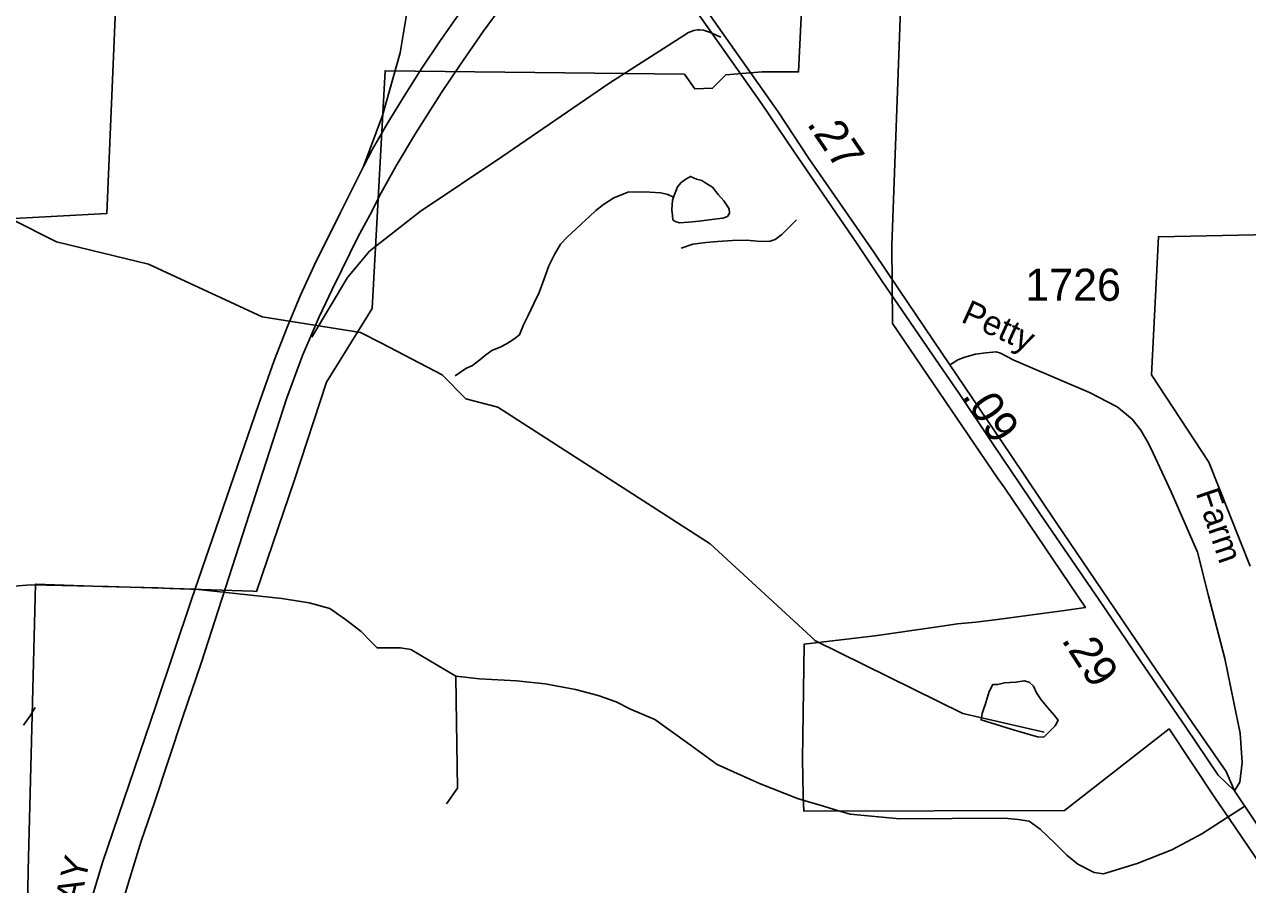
# Model space of a CAD drawing. Extents: x 2001466 to 2224147, y 644118 to 847247.
# Drawn here: x 2031371 to 2036127, y 756930 to 760275 of the extents above; entities that cross this region are included whole.
import ezdxf

# ---------------------------------------------------------------- set-up
doc = ezdxf.new("R2010")
doc.units = 0
for name, color, linetype in [('Exist Boundary Political City Limit New', 7, 'Continuous'), ('Exist Hydrographic Creek Single Shore', 7, 'Continuous'), ('Exist Hydrographic Misc Water Feature', 7, 'Continuous'), ('Exist Road Non-System Type 51', 7, 'Continuous'), ('Exist Road Primary NC Service Mileage Hundredths English Label', 7, 'Continuous'), ('Exist Road Primary NC UnDivided 4 Lane Attributed', 7, 'Continuous'), ('Exist Road Secondary Type 41 Attributed', 7, 'Continuous'), ('Exist Road Secondary Type 51 Attributed', 7, 'Continuous'), ('Exist Road Secondary Type 51 Label', 7, 'Continuous'), ('Exist Road Secondary Type 51 Number Label', 7, 'Continuous'), ('Map Preparation Boundary City Limit Buffer Line', 7, 'Continuous'), ('Prop Road Primary Interstate Projected', 7, 'Continuous'), ('Prop Road Primary Interstate Projected Label', 7, 'Continuous')]:
    doc.layers.add(name, color=color, linetype=linetype)

msp = doc.modelspace()

# ---------------------------------------------------------------- linework, layer by layer
at = {"layer": 'Exist Boundary Political City Limit New'}
for points in [[(2030960.6, 761027.4), (2031579.4, 760999.1), (2031773.2, 760989), (2031731.2, 760488.9), (2031691.2, 759539.8), (2031016.2, 759502.8)], [(2031380.8, 756765.9), (2031385.4, 756984.9), (2031399.2, 757538.2), (2031413.1, 758098.2), (2031674, 758088.5), (2031890.1, 758083.4), (2031935.6, 758081.8), (2032258.6, 758070.3), (2032272.9, 758069.9), (2032419.5, 758499.6), (2032545.5, 758883.5), (2032722.9, 759169.6), (2032773.1, 760094.6), (2033937.1, 760081.6), (2033977.5, 760023.9), (2034046.8, 760026.8), (2034098.8, 760078.7), (2034240.1, 760090.2), (2034381.4, 760090.2), (2034393.6, 760356.3)], [(2034778.4, 760368.3), (2034744.5, 759416.3), (2034747.2, 759111.4), (2035156.4, 758509.5), (2035182.9, 758471.5), (2035497.2, 758007.8), (2035406.2, 757994.8), (2035270.5, 757976), (2035155, 757961.1), (2035071.2, 757950.6), (2035000, 757943.4), (2034913.1, 757930.4), (2034678.1, 757896.8), (2034402.5, 757864.2), (2034396.1, 757416.9), (2034398.8, 757276.1), (2034401.2, 757215.6), (2035415.2, 757217.4), (2035822, 757535.2), (2036001.8, 757266.4), (2036058.8, 757182.3), (2036220.4, 756943.9)], [(2036137.2, 758167.9), (2035976.4, 758572.7), (2035754, 758912.7), (2035780.8, 759448.9), (2036588.6, 759465.4)]]:
    msp.add_lwpolyline(points, dxfattribs=at)
at = {"layer": 'Exist Hydrographic Creek Single Shore'}
for points in [[(2032759.2, 759034.9), (2032678.2, 759076.8), (2032295.2, 759137.2), (2031853.3, 759343), (2031495.3, 759429.1), (2031320.2, 759518), (2031253.1, 759660.5), (2031103.2, 759745.5), (2030945.1, 759794.7), (2030728.2, 759743.4), (2030362.2, 759593.3), (2030187.3, 759485.4), (2030095.2, 759500.4), (2029903.3, 759684.8), (2029778.2, 759710.3)], [(2034428.9, 757894.1), (2034037.1, 758255), (2033212.2, 758787), (2033087.3, 758819.1), (2032995.2, 758912.8), (2032759.2, 759034.9)], [(2035337.1, 757522.9), (2035020.1, 757595.1), (2034445.2, 757879.1), (2034428.9, 757894.1)]]:
    msp.add_lwpolyline(points, dxfattribs=at)
at = {"layer": 'Exist Hydrographic Misc Water Feature'}
for points in [[(2033895.4, 759603.1), (2033891.1, 759591.8), (2033888.9, 759554.1), (2033890.7, 759531.9), (2033892.7, 759515.4), (2033901, 759507.9), (2033918.8, 759503.4), (2033952.6, 759506), (2033994.9, 759509.2), (2034024.8, 759513.6), (2034052.9, 759517.1), (2034086.7, 759521.3), (2034104.8, 759527.5), (2034113, 759541.3), (2034110.9, 759557.7), (2034091, 759589.3), (2034068.9, 759613.5), (2034046.9, 759641.9), (2034021.1, 759657.2), (2034005.1, 759667.3), (2033985, 759673.5), (2033961, 759683.8), (2033943.4, 759673.5), (2033925.1, 759659.9), (2033911, 759643.8), (2033895.4, 759603.1)], [(2033045.5, 758908.5), (2033087.5, 758936.4), (2033113.6, 758949), (2033141.6, 758970.6), (2033165.6, 758990.5), (2033187.8, 759006.5), (2033223.7, 759020.5), (2033245.6, 759032.4), (2033273.9, 759050.7), (2033295.6, 759068.3), (2033312, 759106.5), (2033328, 759140.6), (2033352, 759190.2), (2033372.1, 759232.4), (2033392.4, 759286.1), (2033410.3, 759336.6), (2033432.6, 759380.5), (2033454.8, 759420.2), (2033482.6, 759448.4), (2033514.6, 759478.1), (2033538.8, 759500.5), (2033567.1, 759526.2), (2033593, 759551.9), (2033623.3, 759574.2), (2033663.1, 759600.5), (2033693, 759612.2), (2033717, 759622.4), (2033759.3, 759624), (2033803.1, 759622.3), (2033845.2, 759619.7), (2033873.3, 759613.4), (2033895.4, 759603.1)], [(2035101.7, 757614.7), (2035095.4, 757595.2), (2035091.3, 757569.8), (2035207.7, 757534.6), (2035261.7, 757518.8), (2035309.9, 757504.6), (2035335.7, 757503.4), (2035349.8, 757516.9), (2035379.6, 757547.5), (2035391.3, 757569.5), (2035377.3, 757587.8), (2035351.1, 757617), (2035324.8, 757648.7), (2035306.8, 757675.3), (2035294.5, 757701), (2035278.5, 757717), (2035258.2, 757722.2), (2035226.4, 757716.4), (2035182.3, 757713.9), (2035156.5, 757707.9), (2035136.4, 757707.5), (2035122.7, 757680), (2035107.1, 757629.4), (2035101.7, 757614.7)], [(2031367.1, 757549.1), (2031393, 757585.6), (2031412.6, 757618)]]:
    msp.add_lwpolyline(points, dxfattribs=at)
at = {"layer": 'Exist Road Non-System Type 51'}
msp.add_line((2034406.6, 757255.8), (2034478.9, 757234.2), dxfattribs=at)
for points in [[(2033924.4, 759404.9), (2033970.4, 759420.8), (2034020.5, 759426.8), (2034066.4, 759430.6), (2034124.5, 759434.4), (2034180.5, 759436.3), (2034220.4, 759432.1), (2034250.4, 759430.1), (2034270.4, 759432.1), (2034290.4, 759437.9), (2034316.6, 759457.9), (2034373.1, 759514.9)], [(2030994.1, 758085.1), (2031059.9, 758086.8), (2031245.2, 758084), (2031396.9, 758095.2), (2031456.7, 758094.1)], [(2031456.7, 758094.1), (2031697.3, 758089.6), (2032034.3, 758078.4), (2032371.3, 758041.9), (2032478.1, 758025), (2032558.2, 758003.5), (2032619.5, 757960.6), (2032680.8, 757914.6), (2032717.6, 757874.7), (2032742.1, 757850.2), (2032832.7, 757851.1), (2032873.8, 757844.1), (2033048.5, 757739.8)], [(2033048.5, 757739.8), (2033049.8, 757646), (2033054.7, 757304.5), (2033011.7, 757243.2)], [(2033048.5, 757739.8), (2033140.8, 757730.1), (2033284.1, 757721.6), (2033396.4, 757710.4), (2033514.3, 757687.9), (2033601.4, 757665.5), (2033671.6, 757640.2), (2033727.8, 757612.1), (2033822.3, 757571.2), (2033951, 757479.3), (2034064.4, 757396.5), (2034229.9, 757322.9), (2034377, 757264.7), (2034406.6, 757255.8)], [(2034478.9, 757234.2), (2034536.7, 757217), (2034582.3, 757203.3), (2034775.3, 757185.2), (2035182.5, 757188), (2035235, 757183.4), (2035277.9, 757175.8), (2035320.8, 757145.1), (2035377.5, 757091.4), (2035424.2, 757043.9), (2035467.1, 757008.7), (2035531.5, 756976.5), (2035567.2, 756971.7), (2035697.6, 757011.5), (2035832.6, 757065.5), (2035950.1, 757127.5), (2036117, 757234.2)]]:
    msp.add_lwpolyline(points, dxfattribs=at)
at = {"layer": 'Exist Road Primary NC UnDivided 4 Lane Attributed'}
for points in [[(2034942.9, 758932.2), (2034704.7, 759277.7), (2034609.3, 759421.9), (2034361.3, 759783.4), (2034236.8, 759967.9), (2033770.1, 760630.4), (2033633.2, 760836.1)], [(2034969, 758950.6), (2034771.9, 759242.2), (2034673.9, 759389.3), (2034421, 759753.3), (2034301.4, 759935.3), (2033834.7, 760597.8), (2033657.2, 760864.3)], [(2036077.1, 757294.2), (2036013.5, 757355.7), (2035887.1, 757541.3), (2035711.8, 757797.3), (2035548.8, 758038.3), (2035322.2, 758369), (2035133.9, 758647.8), (2035003.2, 758843.1), (2034942.9, 758932.2)], [(2036077.1, 757294.2), (2036044.9, 757369.4), (2035911.8, 757560.1), (2035773.5, 757762.9), (2035613.1, 758000), (2035382.6, 758337.8), (2035207.9, 758599), (2035056.6, 758822.5), (2034969, 758950.6)], [(2036365.4, 756866.7), (2036224, 757073.6), (2036077.1, 757294.2)]]:
    msp.add_lwpolyline(points, dxfattribs=at)
at = {"layer": 'Exist Road Secondary Type 41 Attributed'}
for points in [[(2035741.8, 758644.8), (2035712.4, 758696.5), (2035678.9, 758739.9), (2035620.6, 758787.9), (2035513.1, 758843.5), (2035397.1, 758892.6), (2035254.7, 758953.6)], [(2036077.1, 757294.2), (2036097.6, 757327.7), (2036107.1, 757404.3), (2036098.9, 757519.1), (2036074.3, 757638.1), (2036038.8, 757809), (2035975.9, 758052.3), (2035932.2, 758221.9), (2035829.9, 758457.3), (2035760, 758607), (2035741.8, 758644.8)]]:
    msp.add_lwpolyline(points, dxfattribs=at)
at = {"layer": 'Exist Road Secondary Type 51 Attributed'}
msp.add_lwpolyline([(2035254.7, 758953.6), (2035218.9, 758968.8), (2035166.4, 758996.9), (2035150.2, 759001), (2035110.1, 758998.1), (2035069.6, 758992.1), (2035027.3, 758980.9), (2035000.1, 758969.9), (2034978.3, 758956.7), (2034969, 758950.6)], dxfattribs=at)
at = {"layer": 'Map Preparation Boundary City Limit Buffer Line'}
for points in [[(2030960.6, 761027.4), (2031579.4, 760999.1), (2031773.2, 760989), (2031731.2, 760488.9), (2031691.2, 759539.8), (2031016.2, 759502.8)], [(2031380.8, 756765.9), (2031385.4, 756984.9), (2031399.2, 757538.2), (2031413.1, 758098.2), (2031674, 758088.5), (2031890.1, 758083.4), (2031935.6, 758081.8), (2032258.6, 758070.3), (2032272.9, 758069.9), (2032419.5, 758499.6), (2032545.5, 758883.5), (2032722.9, 759169.6), (2032773.1, 760094.6), (2033937.1, 760081.6), (2033977.5, 760023.9), (2034046.8, 760026.8), (2034098.8, 760078.7), (2034240.1, 760090.2), (2034381.4, 760090.2), (2034393.6, 760356.3)], [(2034778.4, 760368.3), (2034744.5, 759416.3), (2034747.2, 759111.4), (2035156.4, 758509.5), (2035182.9, 758471.5), (2035497.2, 758007.8), (2035406.2, 757994.8), (2035270.5, 757976), (2035155, 757961.1), (2035071.2, 757950.6), (2035000, 757943.4), (2034913.1, 757930.4), (2034678.1, 757896.8), (2034402.5, 757864.2), (2034396.1, 757416.9), (2034398.8, 757276.1), (2034401.2, 757215.6), (2035415.2, 757217.4), (2035822, 757535.2), (2036001.8, 757266.4), (2036058.8, 757182.3), (2036220.4, 756943.9)], [(2036137.2, 758167.9), (2035976.4, 758572.7), (2035754, 758912.7), (2035780.8, 759448.9), (2036588.6, 759465.4)]]:
    msp.add_lwpolyline(points, dxfattribs=at)
at = {"layer": 'Prop Road Primary Interstate Projected'}
for points in [[(2032689.8, 759722), (2032762.6, 759921.2), (2032832.3, 760164.7), (2032857.6, 760319.7), (2032864.9, 760538.2), (2032866.7, 760589.4)], [(2031709.9, 756721.6), (2031775.6, 756938.4), (2031824.4, 757098.7), (2031876.5, 757249.3), (2031986.2, 757582), (2032058.3, 757790.3), (2032099.6, 757919), (2032389.9, 758818.3), (2032451.6, 758988), (2032516.3, 759138.2), (2032567.6, 759244.3), (2032605, 759319.9), (2032667.4, 759448.2), (2032714.5, 759533.4), (2032757.5, 759620.1), (2032816.7, 759725.5), (2032891.6, 759850.3), (2032992.8, 760010.5), (2033062.1, 760113.9), (2033155, 760247.7), (2033307.1, 760456.4)], [(2033192.3, 760489.8), (2033129.8, 760408.2), (2033048.9, 760297.6), (2032985, 760206.6), (2032913, 760101.2), (2032847.5, 759995.7), (2032785.1, 759895.1), (2032724.4, 759789.6), (2032689.8, 759722)], [(2032488.6, 759058.2), (2032627.4, 759290.7), (2032713.1, 759392.7), (2032909.1, 759547.8), (2033227.5, 759760), (2033644, 760045.6), (2033952.6, 760243.4), (2033974.3, 760251.8), (2033988.2, 760253.8), (2033995.9, 760253.7), (2034011.9, 760252.8), (2034038.3, 760243.4), (2034078.8, 760225.5)], [(2032689.8, 759722), (2032597.3, 759538.2), (2032498.8, 759339.4), (2032444.9, 759222.6), (2032394.2, 759099.6), (2032341.9, 758967.4), (2032280.3, 758795.2), (2032019.8, 758038.1), (2031882.1, 757625.5), (2031674.6, 757015.4), (2031620.9, 756837.6)]]:
    msp.add_lwpolyline(points, dxfattribs=at)

# ---------------------------------------------------------------- texts
at = {"layer": 'Exist Road Primary NC Service Mileage Hundredths English Label'}
for s, rotation, p in [('.27', 303.9481, (2034410.6, 759888.7)), ('.09', 303.9481, (2035013.5, 758829.3)), ('.29', 302.9223, (2035401.3, 757881.4))]:
    msp.add_text(s, height=125, rotation=rotation, dxfattribs=at).set_placement(p)
at = {"layer": 'Exist Road Secondary Type 51 Label'}
for s, rotation, p in [('Petty', 335.424, (2035008.9, 759120)), ('Farm', 288.7515, (2035925.2, 758452.9))]:
    msp.add_text(s, height=95, rotation=rotation, dxfattribs=at).set_placement(p)
at = {"layer": 'Exist Road Secondary Type 51 Number Label'}
msp.add_text('1726', height=125, dxfattribs=at).set_placement((2035263.1, 759200))
at = {"layer": 'Prop Road Primary Interstate Projected Label'}
msp.add_text('FREEWAY', height=100, rotation=76.9193, dxfattribs=at).set_placement((2031477.2, 756383.2))

doc.saveas('drawing.dxf')
